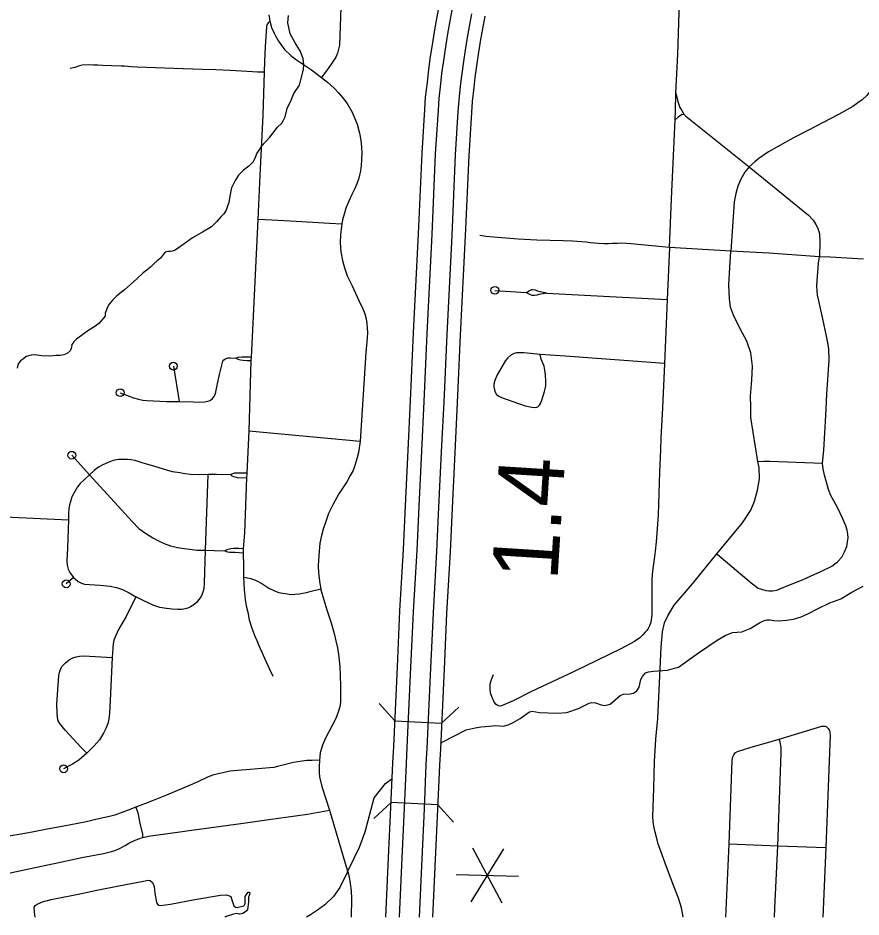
# Model space of a CAD drawing. Extents: x 653372 to 905732, y 627442 to 787275.
# Drawn here: x 666097 to 671508, y 728634 to 734403 of the extents above; entities that cross this region are included whole.
import ezdxf

# ---------------------------------------------------------------- set-up
doc = ezdxf.new("R2010")
doc.units = 0
for name, color, linetype in [('19', 7, 'Continuous'), ('33', 7, 'Continuous'), ('35', 7, 'Continuous'), ('39', 7, 'Continuous'), ('48', 7, 'Continuous')]:
    doc.layers.add(name, color=color, linetype=linetype)

msp = doc.modelspace()

# ---------------------------------------------------------------- linework, layer by layer
at = {"layer": '19'}
for points in [[(668458.1, 728633.5), (668475.7, 729016.4), (668490.7, 729336.7), (668502.7, 729622.9), (668508.7, 729727.2), (668532.2, 730239.4), (668548.8, 730597.3), (668571.4, 730991.5), (668584.2, 731271.4), (668601.3, 731628.4), (668617.1, 731946.7), (668636.4, 732381.4), (668668.1, 733017.9), (668690.8, 733535), (668708.3, 733816.5), (668713.7, 733894), (668724.7, 733988.6), (668731.5, 734056.1), (668745.4, 734155.9), (668757.2, 734230.1), (668770.8, 734314.4), (668783.8, 734385.9), (668798.7, 734468.7)], [(668882.3, 734453), (668867.4, 734370.7), (668854.6, 734300.1), (668841.1, 734216.6), (668829.5, 734143.3), (668815.9, 734046), (668809.2, 733979.5), (668798.3, 733886.2), (668793.2, 733810.9), (668775.7, 733530.5), (668753, 733013.9), (668721.3, 732377.4), (668702, 731942.7), (668686.2, 731624.3), (668669.2, 731267.4), (668656.3, 730987.2), (668633.6, 730592.9), (668617.1, 730235.5), (668593.6, 729722.8), (668587.6, 729618.7), (668575.6, 729332.9), (668560.6, 729012.5), (668543.2, 728633.5)], [(668673.4, 728633.5), (668690.4, 729006.5), (668705.5, 729327.1), (668717.5, 729612.2), (668723.4, 729716.2), (668746.9, 730229.5), (668763.5, 730586.2), (668786.1, 730980.5), (668799, 731261.3), (668816, 731618), (668831.9, 731936.6), (668851.2, 732371.3), (668882.9, 733007.8), (668905.5, 733523.6), (668922.9, 733802.4), (668927.8, 733874.2), (668938.4, 733965.4), (668945, 734030.5), (668958, 734124.1), (668969.5, 734196.1), (668982.7, 734278.1), (668995.4, 734347.6), (669010, 734429)], [(669093.6, 734413.4), (669079, 734332.4), (669066.5, 734263.7), (669053.4, 734182.6), (669042.1, 734111.6), (669029.4, 734020.4), (669022.9, 733956.3), (669012.5, 733866.4), (669007.7, 733796.9), (668990.4, 733519.1), (668967.8, 733003.8), (668936.1, 732367.3), (668916.8, 731932.6), (668900.9, 731613.8), (668883.9, 731257.3), (668871, 730976.1), (668848.4, 730581.8), (668831.8, 730225.6), (668808.3, 729711.8), (668802.4, 729608), (668790.4, 729323.4), (668775.4, 729002.6), (668758.5, 728633.5)]]:
    msp.add_lwpolyline(points, dxfattribs=at)
at = {"layer": '33'}
for points in [[(670280, 732930.4), (670292.1, 733243.1), (670314.6, 733749.7), (670316.8, 733807.8), (670319.4, 733919.8), (670332.5, 734169.6), (670343.9, 734503.5), (670359.1, 734824.4), (670367.9, 734960.8), (670372, 735025.8), (670379.1, 735175.3), (670383.6, 735295.3), (670384.3, 735410.3), (670385.9, 735510.7), (670389.8, 735572.2)], [(668173.8, 734591.7), (668161.5, 734227.5), (668147.2, 734176), (668137.7, 734151.3), (668116.5, 734118.9), (668103.1, 734099.1), (668081.3, 734070.7), (668046.1, 734020.5)], [(667714.1, 734381.4), (667703.4, 734371.9), (667693.9, 734359.3), (667692.5, 734346.6), (667684.3, 734217.9), (667680.1, 734125), (667678, 734054), (667668.4, 733780), (667650, 733391.2), (667637.1, 733109.1), (667593.4, 732224.5), (667592.4, 732204.3), (667577.9, 731752.4)], [(667707.3, 734422.8), (667714.1, 734381.4), (667725.1, 734342.7), (667740.8, 734305.1), (667752.3, 734283.2), (667769.6, 734253.6), (667808.5, 734200.5), (667847.7, 734161.6), (667878, 734137.8), (667929.7, 734105.2), (667981.2, 734069.5), (668046.1, 734020.5), (668084.6, 733990.2), (668126.3, 733953.4), (668155, 733921.6), (668179.8, 733892.4), (668209.6, 733853), (668241, 733797.7), (668257.5, 733762.5), (668273.1, 733721.3), (668288.9, 733664.1), (668298.3, 733618), (668302.4, 733574.7), (668303.3, 733536.2), (668302.7, 733494.4), (668299.5, 733456.8), (668295.1, 733421.5), (668284.3, 733375.9), (668272.4, 733338.5), (668257.2, 733305.3), (668240.7, 733270), (668220.5, 733226.8), (668202.3, 733181.9), (668190, 733144.5), (668180.5, 733108.3), (668175.6, 733079.5)], [(671654.2, 734175.5), (671646.8, 734123.6), (671636.9, 734075.3), (671616.1, 734016.7), (671601.4, 733984.3), (671577.1, 733948.1), (671545.1, 733905.7), (671515.8, 733878), (671488.8, 733858.7), (671456.3, 733835.4), (671364.5, 733783.9), (671172.3, 733681.9), (671075.7, 733632.8), (670913.4, 733544.6), (670852.6, 733501.1), (670826.6, 733479.6), (670791.1, 733447.3), (670762.6, 733414.3), (670735.9, 733369.2), (670717.6, 733324.2), (670704.6, 733277.1), (670694.5, 733223.4), (670671.8, 732906.6)], [(667678, 734054), (667634.8, 734054.1), (667602.4, 734056.8), (667531.7, 734061.4), (667459.7, 734065.3), (667367.9, 734069.3), (667279.7, 734072.5), (667097.7, 734078.6), (666862.5, 734088.1), (666824.1, 734089.8), (666780, 734093.6), (666759.6, 734093.6), (666697.8, 734096.6), (666642, 734098.9), (666610.2, 734099.9), (666580.8, 734100.1), (666549, 734101.1), (666508.9, 734100.5), (666490.8, 734096.2), (666461, 734085.1), (666430.8, 734078.2)], [(670319.4, 733919.8), (670331.8, 733866), (670346.2, 733828), (670358.1, 733808.1), (670371.7, 733785.5), (670360.5, 733782.1), (670359.4, 733782.7), (670349.2, 733776.7), (670333.6, 733766.5), (670314.6, 733749.7)], [(670371.7, 733785.5), (670384.8, 733772.9), (670791.1, 733447.3), (671170.7, 733138.4), (671201.5, 733105.8), (671218.6, 733076.7), (671230.6, 733054.2), (671241.1, 733018.4), (671245, 732970.7), (671240.9, 732870.4)], [(668175.6, 733079.5), (668095.5, 733083.9), (667882.6, 733096.3), (667726.9, 733104.3), (667637.1, 733109.1)], [(668175.6, 733079.5), (668166.5, 733013), (668165.6, 732960.5), (668169.9, 732901.6), (668179.1, 732847.4), (668191.8, 732799.8), (668209.8, 732748.7), (668242.3, 732684.1), (668273.9, 732614.3), (668284.6, 732590.4), (668310, 732535.7), (668323.8, 732503.6), (668331.7, 732473), (668336.1, 732442.5), (668338.6, 732412.1), (668339.8, 732383.4), (668338.8, 732350.4), (668329.9, 732256.9), (668292.6, 731687.6), (668282.3, 731615), (668273, 731572.8), (668261.8, 731538), (668247.8, 731499.3), (668229.3, 731466.8), (668207.2, 731426.2), (668157, 731348.8), (668119.3, 731282.5), (668090.5, 731222), (668069.9, 731165.9), (668055.8, 731122.5), (668045.2, 731082.4), (668034.9, 731032.6), (668029.4, 730982.2), (668024.9, 730923), (668024.4, 730885.2), (668025.3, 730845.4), (668029.5, 730806.9), (668034.6, 730774.3), (668040.3, 730739.8), (668041.9, 730732.3)], [(671524.3, 732854.1), (671309.6, 732867.9), (671240.9, 732870.4), (670916.5, 732892.9), (670671.8, 732906.6), (670280, 732930.4), (670031.1, 732953.8), (670003.5, 732955), (669963.9, 732956.9), (669946.2, 732956.4), (669929.8, 732955.1), (669910, 732954.6), (669887, 732953.5), (669859.1, 732953.7), (669823.8, 732955.8), (669796.9, 732958), (669770.5, 732960.9), (669743, 732963.5), (669655.6, 732970.6), (669596.2, 732972.4), (669427.8, 732977.4), (669308.6, 732984.4), (669175.7, 732993.3), (669103, 732999.8), (669061.5, 733006.7)], [(670280, 732930.4), (670264.3, 732595.6), (670246.7, 732185.3), (670234.1, 731901.6), (670223.5, 731706.8), (670221.3, 731633.7), (670214.9, 731487.2), (670206.7, 731214.4), (670201.5, 731153.6), (670193.3, 731040.1), (670186.1, 730981.4), (670179.9, 730930.7), (670171.3, 730870.7), (670167.4, 730831.5), (670166.4, 730799.1), (670164.7, 730698.1), (670165.9, 730578.1), (670163.8, 730555.2), (670158.9, 730525.5), (670150.1, 730502.7), (670141.4, 730485.4), (670132.9, 730472.1), (670122.4, 730460.9), (670108.4, 730445.1), (670088.9, 730426), (670054.9, 730401.3), (669967.5, 730353.8), (669662.1, 730206.9), (669394.2, 730080.8), (669275.3, 730021.4), (669201.5, 729989.5), (669191.3, 729987.1), (669179.2, 729989.5), (669167.2, 729996.7), (669154.2, 730013.3), (669142.7, 730038), (669130.9, 730070.9), (669126.9, 730097.4), (669128.5, 730129.2), (669135.5, 730158.2), (669150, 730188.9)], [(670192.1, 729774.5), (670204.1, 729907.9), (670225.9, 730364.8), (670234.2, 730463.5), (670247.9, 730520.6), (670270.8, 730570.7), (670308.1, 730635.1), (670426.5, 730771.9), (670583.3, 730965.1), (670748.6, 731162.3), (670801.8, 731243.6), (670825.3, 731302), (670844.8, 731372.2), (670857, 731445.4), (670853.8, 731517.7), (670845.1, 731556.7), (670802.1, 731839.7), (670800, 731904.3), (670798.1, 731976.6), (670806.6, 732079.3), (670811.9, 732167.4), (670801.1, 732255), (670775.3, 732329.3), (670732.2, 732408.1), (670690.7, 732494.9), (670670.9, 732546.4), (670663.2, 732601.4), (670660.5, 732691.1), (670666.5, 732801.8), (670671.8, 732906.6)], [(670583.3, 730965.1), (670802.9, 730777.7), (670847.3, 730744.7), (670870.3, 730736.6), (670897.6, 730729.4), (670917.6, 730725.7), (670939.8, 730727.1), (670967.4, 730731.6), (670998.4, 730743.3), (671141.8, 730801.4), (671249.6, 730850), (671321.4, 730884.8), (671358.2, 730913.3), (671384.5, 730943.2), (671402.4, 730976.5), (671417.2, 731010.9), (671422.3, 731040.4), (671425.2, 731066.7), (671423.8, 731090), (671419.3, 731116.6), (671411.6, 731143.3), (671390.8, 731188.3), (671357.1, 731262.3), (671315, 731337.6), (671300.3, 731377.1), (671285.8, 731423.5), (671273.5, 731469.4), (671265.1, 731508.8), (671261.9, 731546.2), (671269.8, 731629.2), (671281.7, 731850.8), (671288.8, 731989.2), (671304.3, 732206.6), (671302.7, 732277.1), (671296.8, 732308.5), (671286.7, 732360.6), (671262.6, 732472.3), (671237, 732586.9), (671228.1, 732623.7), (671226.2, 732650.7), (671224.6, 732684), (671227.1, 732716.2), (671235.3, 732830.2), (671240.9, 732870.4)], [(669158, 732654.8), (669358.3, 732642.2)], [(669358.3, 732642.2), (669367.9, 732646.2), (669379.7, 732653.2), (669390.4, 732658.6), (669394.1, 732659.6), (669398.9, 732660), (669414.3, 732657.6), (669431.8, 732652.7), (669450.9, 732648), (669467.1, 732643.7), (669480.3, 732640.1), (669488.7, 732637.8), (669468.9, 732633.5), (669451.9, 732629.8), (669440, 732627.7), (669426.7, 732624.9), (669411.9, 732621.7), (669404.8, 732621.3), (669397.2, 732622.6), (669387, 732626.8), (669370.4, 732634.6), (669358.3, 732642.2)], [(669488.7, 732637.8), (669854.6, 732617.9), (670264.3, 732595.6)], [(669449.7, 732243.5), (669344.3, 732253.5), (669317, 732254.8), (669295.9, 732253.9), (669282.1, 732249), (669261.2, 732238.1), (669240.2, 732221.9), (669226.1, 732205.4), (669171.7, 732111.8), (669157.5, 732076.5), (669152.1, 732053.5), (669151.5, 732036.1), (669154.6, 732016), (669160.5, 732001.1), (669169.5, 731986.6), (669182.9, 731975.7), (669200, 731967.3), (669353.1, 731914.8), (669394.9, 731905.1), (669420.6, 731903.8), (669434.4, 731907.6), (669444.2, 731917.3), (669451.9, 731929.2), (669460.4, 731951), (669475.7, 732005.3), (669481, 732023.1), (669484.2, 732041.4), (669484.4, 732067.2), (669483.8, 732114.5), (669479.3, 732142), (669474.9, 732168.5), (669456.2, 732214.3), (669449.7, 732243.5)], [(670246.7, 732185.3), (669608.6, 732232.6), (669449.7, 732243.5)], [(666752.9, 731998.2), (666793.7, 731981.7), (666837.6, 731965.8), (666870.1, 731955.7), (666899, 731950.2), (666923.4, 731947.9), (666966.1, 731945.1), (667048.6, 731942.6), (667130.7, 731941.7), (667222, 731939.7), (667258.7, 731937.9), (667294.6, 731939.1), (667316.5, 731943), (667329.6, 731948.7), (667346, 731960.5), (667354.8, 731972.4), (667363.7, 731990.5), (667369.1, 732014.8), (667390.4, 732114.4), (667408.8, 732191.8), (667412.7, 732200.9), (667418.5, 732209.1), (667429.4, 732216.4), (667443.3, 732221.4), (667460.1, 732221.6), (667496, 732220.5)], [(667593.8, 732225.6), (667567.1, 732226.1), (667532.7, 732225.6), (667510.1, 732223.9), (667496, 732220.5), (667509, 732213.7), (667524.7, 732209.7), (667541.3, 732207.3), (667568, 732205.4), (667592.4, 732204.3)], [(667094.4, 732168.4), (667130.7, 731941.7)], [(667577.9, 731752.4), (667565.4, 731481), (667564.5, 731452.7), (667550.4, 731097.9), (667542, 730996.6), (667541.7, 730971.6), (667543.9, 730882.8), (667544.9, 730814.7), (667548.6, 730734.3), (667555.9, 730671.4), (667562.4, 730630.9), (667571.8, 730589.4), (667581.8, 730541.6), (667597, 730486.9), (667617.7, 730436.6), (667630.1, 730407.2), (667642.1, 730376.6), (667708.5, 730228.8), (667733, 730179.1)], [(667577.9, 731752.4), (668292.6, 731687.6)], [(667463.7, 731470.8), (667371.3, 731473.2), (667315.1, 731472.8), (667260.4, 731472.1), (667204.6, 731473.8), (667167.3, 731477.9), (667135.9, 731484), (667089.3, 731491.2), (667051.5, 731501.9), (666975, 731524.8), (666893.5, 731548.5), (666848.7, 731562.4), (666821.7, 731567.6), (666799, 731569.7), (666773.3, 731570.5), (666742.4, 731568.5), (666708.4, 731562.2), (666674.8, 731550.8), (666640.8, 731536.3), (666614.4, 731520.3), (666586.1, 731499.7), (666556.7, 731472), (666523.4, 731441.4), (666496.2, 731415), (666478.7, 731394.2), (666461.6, 731363.9), (666442.2, 731330), (666434, 731299.3), (666427.5, 731277.5), (666423.1, 731252.7), (666420.8, 731223.4), (666421, 731181.8), (666414.1, 731001.3), (666410.9, 730919.5), (666412.2, 730890.8), (666418.8, 730866.4), (666430.6, 730843.3), (666453.2, 730811.7), (666484, 730787.3), (666504.2, 730775.7), (666523.9, 730768.5), (666555.4, 730766.8), (666625.1, 730764), (666689.5, 730756.9), (666728.9, 730748.4), (666768.8, 730734.7), (666810.8, 730713.6), (666854.1, 730687.3)], [(666442.3, 731596.8), (666556.7, 731472)], [(670845.1, 731556.7), (670881.8, 731558.7), (670923, 731558.5), (671261.9, 731546.2)], [(666556.7, 731472), (666830.8, 731170.6), (666872.8, 731127.4), (666915.2, 731096.8), (666962, 731067.5), (666999.6, 731047.2), (667035.8, 731030), (667075.8, 731016.3), (667121.3, 731004.8), (667164.5, 730997.6), (667200.3, 730993.6), (667245, 730988.6), (667298.7, 730986.6), (667357.2, 730986), (667424, 730984)], [(667315.1, 731472.8), (667298.7, 730986.6), (667291.3, 730777.5), (667289.4, 730739.3), (667282.9, 730717.5), (667272.5, 730690.3), (667258, 730670.2), (667243.5, 730652.3), (667225.4, 730637.4), (667205.2, 730624.1), (667188, 730615), (667170.5, 730610.8), (667149.1, 730607.8), (667121, 730607.5), (667084.3, 730609.3), (667050.7, 730613.3), (667007.2, 730620.4), (666969, 730633.3), (666900.6, 730664.8), (666854.1, 730687.3)], [(667565.4, 731481), (667486.4, 731481.1), (667479.4, 731479.5), (667469.4, 731475), (667463.7, 731470.8), (667469.8, 731465.1), (667479.6, 731460.4), (667489, 731457.2), (667503.6, 731454.9), (667564.5, 731452.7)], [(665969.1, 731208.6), (665991.7, 731204.1), (666012.2, 731200.5), (666421, 731181.8)], [(667542, 730996.6), (667514.7, 730998.1), (667480.9, 730997.7), (667463.5, 730996), (667446.3, 730992.8), (667436.7, 730990.2), (667424, 730984), (667441.2, 730977.6), (667455.1, 730975.7), (667492, 730973.8), (667541.7, 730971.6)], [(666453.2, 730811.7), (666406.4, 730771.3)], [(667544.9, 730814.7), (667570.3, 730810.8), (667590, 730805.7), (667621.8, 730795.5), (667661.3, 730774.5), (667707.1, 730744), (667743.6, 730726.1), (667772.3, 730716.1), (667796.6, 730710.8), (667827.1, 730706.8), (667847.3, 730703.9), (667873.3, 730706.2), (667901.7, 730708.4), (667949.7, 730716.9), (667979.3, 730723.6), (668040.3, 730739.8)], [(666854.1, 730687.3), (666790.9, 730562.7), (666742.1, 730477.5), (666724.7, 730439.1), (666712.9, 730410.8), (666708.5, 730387.4), (666704.7, 730358.9), (666701.5, 730299.5), (666688, 730023.6), (666684.1, 729940.7), (666679.4, 729906.3), (666673.3, 729876.4), (666663.7, 729848), (666645, 729812.6), (666620.3, 729771.5), (666586.7, 729731.4), (666539.4, 729684.4), (666487.5, 729641.1), (666446.3, 729614.5), (666389.6, 729584.6)], [(668041.9, 730732.3), (668079.4, 730605.4), (668106.5, 730520.3), (668127.4, 730453.6), (668138.1, 730405.3), (668148.2, 730361), (668155.9, 730302.1), (668162.1, 730237.8), (668164.6, 730186.5), (668167.1, 730113.6), (668167.3, 730051.5), (668167, 730019.2), (668164.8, 729990.9), (668154.2, 729954.1), (668138, 729907.7), (668071.5, 729780.8), (668051.3, 729737.3), (668037.6, 729686.4), (668032.2, 729639.4), (668029.6, 729598.3), (668029.1, 729560.6), (668032.4, 729533.5), (668048.1, 729471.6), (668096.3, 729319.7), (668194.6, 728985.2), (668219.7, 728901.5), (668229.6, 728848.6), (668236.2, 728800.5), (668237.7, 728753), (668235, 728633.5)], [(666539.4, 729684.4), (666502.4, 729721.5), (666400.7, 729832.5), (666365.3, 729876.2), (666354.7, 729891.9), (666349.5, 729913.4), (666348.2, 729942.1), (666347, 729999.7), (666358.3, 730183), (666365.1, 730211.5), (666379.2, 730240.4), (666401.2, 730264), (666425.3, 730283.8), (666449.2, 730297.1), (666470.6, 730303.1), (666492.1, 730307.5), (666519.3, 730309.7), (666701.5, 730299.5)], [(670640.3, 728633.5), (670661.2, 729104.1), (670682.2, 729637.3), (670685, 729660.7), (670691.1, 729674), (670701.4, 729687.3), (670715.9, 729696.1), (670797.8, 729722.1), (670981.9, 729774.6), (671257, 729857.5), (671270.5, 729859.2), (671278.3, 729857.5), (671286.7, 729853), (671297.1, 729843.5), (671305.2, 729829.7), (671309.1, 729816.8), (671309.3, 729800.4), (671281.5, 729080.3), (671262.5, 728633.5)], [(670367.2, 728633.5), (670367.2, 728634.1), (670355, 728692.8), (670336, 728754.3), (670305.3, 728835.2), (670252.2, 728979.2), (670224.1, 729055.7), (670207.2, 729101.5), (670199.4, 729129.6), (670186, 729178.7), (670177.6, 729216.4), (670174.2, 729246.9), (670171.6, 729277.5), (670178.9, 729461), (670183.1, 729631.5), (670192.1, 729774.5)], [(670952.4, 728633.5), (670955, 728690.8), (670973.4, 729090.5), (670996.3, 729685.2), (670995.2, 729720.8), (670988.4, 729755.2), (670981.9, 729774.6)], [(668032.2, 729639.4), (667985, 729638.7), (667951.2, 729637.5), (667920.3, 729634.7), (667865.7, 729624.6), (667762.9, 729599.8), (667738.4, 729593.2), (667710.5, 729591.1), (667661.9, 729587.4), (667587.5, 729580.8), (667531.6, 729575.9), (667459.7, 729568.5), (667411.7, 729559.6), (667373.3, 729549.8), (667347.4, 729543.2), (667313.2, 729530.3), (667250.6, 729501.3), (667187.4, 729473.1), (667120.5, 729445.7), (667050.8, 729416.3), (666954.2, 729376.6), (666853.6, 729338.5), (666805.1, 729318.7), (666753.8, 729299.7), (666717.5, 729286.9), (666684.9, 729277.5), (666624.3, 729264.7), (666525.2, 729242.7), (666391.2, 729217.3), (666284.8, 729197.7), (666188.8, 729177.9), (666105.4, 729163.5), (666023.5, 729151.2)], [(665938.6, 728894.2), (666136.6, 728935.3), (666359.5, 728984.4), (666507.3, 729016), (666646.1, 729041.2), (666697.2, 729053.6), (666725.3, 729063.1), (666747.7, 729074.2), (666785, 729092.9), (666809.4, 729107.1), (666848.9, 729125.8), (666896, 729144.4), (666947.5, 729155.1), (667027.8, 729165.9), (667195.5, 729188.8), (667527.3, 729233.2), (667706.9, 729259.4), (667955.2, 729293.8), (668049.7, 729310.1), (668096.3, 729319.7)], [(666853.6, 729338.5), (666866.1, 729301.4), (666879.6, 729236.5), (666895.4, 729165.9), (666896, 729144.4)], [(670661.2, 729104.1), (670973.4, 729090.5), (671281.5, 729080.3)]]:
    msp.add_lwpolyline(points, dxfattribs=at)
for centre in [(669158, 732654.8), (667094.4, 732168.4), (666752.9, 731998.2), (666442.3, 731596.8), (666406.4, 730771.3), (666389.6, 729584.6)]:
    msp.add_circle(centre, 25, dxfattribs=at)
at = {"layer": '35'}
for points in [[(667659.1, 733580.6), (667714, 733638), (667763.4, 733702.3), (667789.7, 733727.1), (667802.1, 733746.8), (667811, 733769.4), (667825.4, 733822.8), (667849.8, 733875.1), (667868.5, 733918.4), (667903.8, 733971.2), (667912.2, 734006.6), (667928.8, 734072.9), (667931.5, 734101.2), (667927.1, 734139.7), (667910.3, 734187.7), (667876.4, 734243.5), (667844.3, 734301.1), (667830.1, 734372.7), (667832.3, 734418.3)], [(667659.1, 733580.6), (667630.6, 733534.9), (667619.1, 733506.9), (667606.8, 733479), (667578.4, 733450.8), (667544.1, 733425.8), (667513.3, 733393.9), (667490.1, 733360.2), (667477.1, 733334.5), (667468.1, 733313.4), (667462.9, 733293.7), (667454.6, 733247.3), (667449.9, 733219.1), (667440.8, 733195.7), (667432.4, 733169.2), (667418.7, 733145.1), (667398.2, 733126.3), (667371.3, 733094.3), (667338.2, 733063.1), (667282.1, 733027.3), (667216.1, 732991.9), (667163.7, 732953.7), (667127, 732928), (667104.8, 732911.9), (667086.3, 732905.5), (667075.6, 732905.1), (667062.6, 732904.7), (667050.3, 732902.8), (667041.8, 732899.2), (667030, 732888.1), (667011.6, 732861.9), (666989.7, 732843.4), (666969.2, 732824.9), (666948, 732804.2), (666926, 732786.5), (666901, 732767.7), (666860.1, 732729.2), (666780, 732658.9), (666732.2, 732619.1), (666704.6, 732590.9), (666681.7, 732566.3), (666672, 732547.5), (666656.3, 732509), (666656.6, 732488.4), (666615.4, 732441.6), (666591.2, 732423.2), (666550.7, 732398.4), (666521, 732377.9), (666471.8, 732342.7), (666456, 732324.8), (666443.2, 732306.8), (666440.4, 732290.1), (666438.9, 732281.3), (666430.8, 732267.7), (666413.5, 732250.7), (666391.8, 732240.6), (666368.7, 732236.7), (666342.7, 732236.7), (666301.4, 732233.4), (666250.2, 732235.7), (666203, 732240.9), (666181.5, 732238.5)], [(666181.5, 732238.5), (666150.1, 732229.6), (666131.4, 732216.4), (666113.4, 732202.4), (666097.5, 732183), (666092.1, 732156.4)], [(670311.3, 730229.6), (670335.9, 730236.1), (670465.7, 730328.1), (670585.1, 730410.3), (670635.3, 730439.9), (670682.6, 730459.3), (670742.4, 730462.7), (670796, 730485.1), (670856.8, 730521), (670883.1, 730533.2), (670905.4, 730541.6), (670923.6, 730541), (670948.1, 730536.4), (670980.5, 730534.1), (671030, 730539.1), (671074.3, 730545.6), (671124.1, 730559.7), (671170.2, 730580.4), (671229.5, 730611.1), (671308.6, 730649), (671379.5, 730675.4), (671449.6, 730717.5), (671522.2, 730756.8)], [(668810, 729749.6), (668827.5, 729759.6), (668890.2, 729792.5), (668974.1, 729834.6), (669031.2, 729847.1), (669069.8, 729854.2), (669122.1, 729859.3), (669163.8, 729863.3), (669210.4, 729859.3), (669244.3, 729866), (669275.9, 729880.7), (669320.9, 729907.9), (669358.1, 729935.4), (669379.3, 729950.3), (669397.6, 729955), (669444.1, 729945.8), (669558.2, 729942.3), (669620.7, 729945.7), (669694.2, 729972), (669762.7, 730006.3), (669778.4, 730011.1), (669804.3, 730007.7), (669840.3, 729996.2), (669863.5, 729990.3), (669897.6, 729999.7), (669961.5, 730054.9), (669984.1, 730064.4), (670026.8, 730065.9), (670047.2, 730070), (670068.7, 730084.9), (670085.2, 730108.4), (670094.5, 730157.4), (670106, 730177.3), (670125, 730200), (670144.8, 730207.3), (670176, 730210.4), (670265.1, 730217.3), (670311.3, 730229.6)], [(668211, 728924), (668254.5, 729011.9), (668289.2, 729082.6), (668310.1, 729140.4), (668326.3, 729181.1), (668383.7, 729398.1), (668455.2, 729490.7), (668498.5, 729521.5)], [(668211, 728924), (668163.8, 728822.3), (668121.2, 728766.1), (668066.3, 728711.8), (668020.2, 728676.5), (667975.1, 728647.8), (667947.9, 728633.5)], [(666603.7, 728805.5), (666744.5, 728832.8), (666902.9, 728864.2), (666933.4, 728870.3), (666946.2, 728868.7), (666959.7, 728854.3), (666970.6, 728828.3), (666975.2, 728786.2), (666986.3, 728727.5), (666991.7, 728715.7), (667002, 728709.5), (667012.5, 728708.1), (667075, 728715.5), (667232.2, 728745.8), (667396.4, 728774.7), (667432.6, 728776), (667448.7, 728770.8), (667462.5, 728764.6), (667467.9, 728749.2), (667482.5, 728704.4)], [(666206.7, 728633.5), (666203, 728667), (666201.6, 728697.4), (666207.7, 728707.7), (666219.6, 728716.7), (666253.9, 728730.8), (666310.4, 728746.7), (666493.4, 728783.2), (666603.7, 728805.5)], [(667482.5, 728704.4), (667492.3, 728697.2), (667505.1, 728695), (667510.9, 728696.6), (667532.1, 728701.2), (667546.8, 728705.4), (667551.6, 728709.4), (667554.3, 728721.6), (667555.7, 728751.3), (667555.6, 728764.7), (667563.6, 728779), (667571.5, 728791.6), (667576.8, 728792.6), (667580.9, 728792.5), (667583.2, 728791.9), (667584.3, 728788.9), (667584.8, 728785.4), (667580.9, 728772.1), (667575.9, 728762.3), (667576.2, 728754.7), (667575.6, 728732), (667571.6, 728695.9), (667570.6, 728682), (667564.5, 728672.8), (667551.3, 728662.7), (667539.5, 728656.1), (667528.9, 728652.9), (667517.8, 728652.6), (667511.4, 728654.6), (667500.2, 728656.3)], [(667500.2, 728656.3), (667473.1, 728648.7), (667426, 728633.8), (667425.2, 728633.5)]]:
    msp.add_lwpolyline(points, dxfattribs=at)
at = {"layer": '39'}
for p, q in [((668515.7, 729891.9), (668414.6, 730002.7)), ((668815.4, 729878.2), (668926.2, 729979.3)), ((668515.7, 729891.9), (668815.4, 729878.2)), ((668492, 729367.4), (668381.2, 729266.3)), ((668791.7, 729353.8), (668492, 729367.4)), ((668791.7, 729353.8), (668892.8, 729243.1))]:
    msp.add_line(p, q, dxfattribs=at)
at = {"layer": '48'}
for p, q in [((669213.9, 729071.4), (669003.6, 728731.1)), ((669014, 729077.4), (669203.5, 728725.1)), ((668908.9, 728907.3), (669308.7, 728895.3))]:
    msp.add_line(p, q, dxfattribs=at)

# ---------------------------------------------------------------- texts
msp.add_text('1.4', height=422.4, rotation=86.38727, dxfattribs=at).set_placement((669559.2, 730787.9))

doc.saveas('drawing.dxf')
